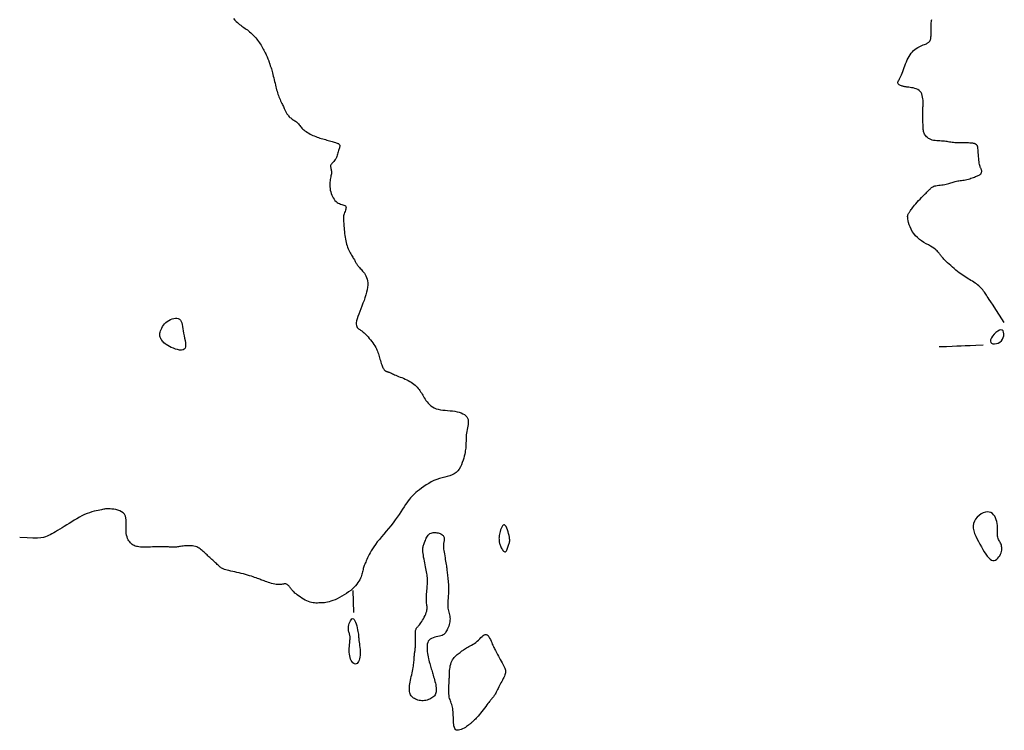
# Model space of a CAD drawing. Header units: millimetres. Extents: x 32690613 to 32693367, y 5343692 to 5344708.
# Tile 710 of 1009: x 32693203 to 32693247, y 5343758 to 5343791. Entities that reach past the tile are written whole.
import ezdxf

# ---------------------------------------------------------------- set-up
doc = ezdxf.new("R2010")
doc.units = ezdxf.units.MM
doc.header["$LTSCALE"] = 20
doc.layers.add('02-DGM_HL_493.00', color=102, linetype='Continuous')
doc.layers.add('02-DGM_HL_493.50', color=112, linetype='Continuous')

msp = doc.modelspace()

# ---------------------------------------------------------------- linework, layer by layer
at = {"layer": '02-DGM_HL_493.00', "elevation": 493, "flags": 128}
msp.add_lwpolyline([(32693210.197, 5343776.384), (32693210.218, 5343776.274), (32693210.241, 5343776.164), (32693210.261, 5343776.055), (32693210.276, 5343775.953), (32693210.283, 5343775.859), (32693210.279, 5343775.777), (32693210.261, 5343775.709), (32693210.225, 5343775.66), (32693210.17, 5343775.631), (32693210.099, 5343775.62), (32693210.015, 5343775.625), (32693209.923, 5343775.642), (32693209.826, 5343775.67), (32693209.729, 5343775.706), (32693209.635, 5343775.746), (32693209.549, 5343775.788), (32693209.473, 5343775.83), (32693209.408, 5343775.871), (32693209.352, 5343775.912), (32693209.305, 5343775.952), (32693209.264, 5343775.991), (32693209.23, 5343776.029), (32693209.202, 5343776.067), (32693209.178, 5343776.104), (32693209.157, 5343776.141), (32693209.14, 5343776.177), (32693209.128, 5343776.214), (32693209.119, 5343776.253), (32693209.115, 5343776.294), (32693209.116, 5343776.338), (32693209.122, 5343776.386), (32693209.134, 5343776.439), (32693209.152, 5343776.497), (32693209.176, 5343776.558), (32693209.206, 5343776.622), (32693209.243, 5343776.686), (32693209.286, 5343776.75), (32693209.335, 5343776.812), (32693209.391, 5343776.87), (32693209.453, 5343776.922), (32693209.522, 5343776.968), (32693209.595, 5343777.006), (32693209.671, 5343777.036), (32693209.747, 5343777.056), (32693209.82, 5343777.065), (32693209.889, 5343777.063), (32693209.952, 5343777.048), (32693210.005, 5343777.019), (32693210.048, 5343776.976), (32693210.082, 5343776.92), (32693210.108, 5343776.853), (32693210.129, 5343776.775), (32693210.147, 5343776.687), (32693210.163, 5343776.592), (32693210.179, 5343776.491)], close=True, dxfattribs=at)
at = {"layer": '02-DGM_HL_493.50', "elevation": 493.5, "flags": 128}
for points in [[(32693212.461, 5343790.65), (32693212.524, 5343790.58), (32693212.582, 5343790.52), (32693212.636, 5343790.468), (32693212.687, 5343790.423), (32693212.736, 5343790.383), (32693212.784, 5343790.347), (32693212.832, 5343790.313), (32693212.881, 5343790.279), (32693212.93, 5343790.245), (32693212.981, 5343790.21), (32693213.033, 5343790.173), (32693213.085, 5343790.135), (32693213.136, 5343790.095), (32693213.188, 5343790.054), (32693213.238, 5343790.012), (32693213.288, 5343789.968), (32693213.336, 5343789.922), (32693213.382, 5343789.874), (32693213.427, 5343789.825), (32693213.47, 5343789.775), (32693213.513, 5343789.722), (32693213.553, 5343789.669), (32693213.593, 5343789.614), (32693213.631, 5343789.558), (32693213.669, 5343789.501), (32693213.705, 5343789.443), (32693213.74, 5343789.385), (32693213.774, 5343789.327), (32693213.806, 5343789.269), (32693213.837, 5343789.213), (32693213.866, 5343789.157), (32693213.893, 5343789.104), (32693213.919, 5343789.052), (32693213.943, 5343789.003), (32693213.965, 5343788.956), (32693213.986, 5343788.912), (32693214.004, 5343788.871), (32693214.021, 5343788.832), (32693214.035, 5343788.797), (32693214.048, 5343788.764), (32693214.058, 5343788.735), (32693214.067, 5343788.708), (32693214.075, 5343788.684), (32693214.082, 5343788.661), (32693214.089, 5343788.638), (32693214.095, 5343788.616), (32693214.102, 5343788.594), (32693214.109, 5343788.57), (32693214.117, 5343788.545), (32693214.126, 5343788.517), (32693214.137, 5343788.487), (32693214.148, 5343788.452), (32693214.161, 5343788.412), (32693214.174, 5343788.367), (32693214.189, 5343788.316), (32693214.206, 5343788.258), (32693214.223, 5343788.193), (32693214.242, 5343788.121), (32693214.262, 5343788.044), (32693214.281, 5343787.964), (32693214.302, 5343787.882), (32693214.322, 5343787.8), (32693214.341, 5343787.718), (32693214.361, 5343787.639), (32693214.379, 5343787.563), (32693214.397, 5343787.491), (32693214.414, 5343787.422), (32693214.432, 5343787.355), (32693214.451, 5343787.29), (32693214.47, 5343787.227), (32693214.492, 5343787.164), (32693214.515, 5343787.103), (32693214.54, 5343787.041), (32693214.567, 5343786.98), (32693214.595, 5343786.921), (32693214.623, 5343786.863), (32693214.651, 5343786.808), (32693214.677, 5343786.755), (32693214.702, 5343786.706), (32693214.724, 5343786.661), (32693214.743, 5343786.62), (32693214.759, 5343786.583), (32693214.774, 5343786.549), (32693214.787, 5343786.517), (32693214.8, 5343786.487), (32693214.813, 5343786.458), (32693214.827, 5343786.428), (32693214.843, 5343786.398), (32693214.861, 5343786.367), (32693214.881, 5343786.335), (32693214.904, 5343786.302), (32693214.929, 5343786.269), (32693214.956, 5343786.236), (32693214.985, 5343786.205), (32693215.017, 5343786.174), (32693215.05, 5343786.145), (32693215.085, 5343786.118), (32693215.122, 5343786.093), (32693215.16, 5343786.069), (32693215.198, 5343786.045), (32693215.235, 5343786.02), (32693215.272, 5343785.995), (32693215.308, 5343785.968), (32693215.342, 5343785.94), (32693215.373, 5343785.908), (32693215.403, 5343785.875), (32693215.432, 5343785.839), (32693215.462, 5343785.802), (32693215.493, 5343785.763), (32693215.526, 5343785.724), (32693215.562, 5343785.684), (32693215.603, 5343785.644), (32693215.649, 5343785.604), (32693215.699, 5343785.565), (32693215.753, 5343785.526), (32693215.811, 5343785.489), (32693215.871, 5343785.453), (32693215.933, 5343785.419), (32693215.996, 5343785.386), (32693216.059, 5343785.356), (32693216.123, 5343785.329), (32693216.186, 5343785.303), (32693216.25, 5343785.28), (32693216.313, 5343785.258), (32693216.377, 5343785.238), (32693216.44, 5343785.219), (32693216.503, 5343785.2), (32693216.567, 5343785.181), (32693216.63, 5343785.163), (32693216.692, 5343785.145), (32693216.754, 5343785.127), (32693216.814, 5343785.109), (32693216.873, 5343785.092), (32693216.928, 5343785.076), (32693216.981, 5343785.061), (32693217.03, 5343785.047), (32693217.076, 5343785.033), (32693217.117, 5343785.021), (32693217.154, 5343785.008), (32693217.187, 5343784.995), (32693217.214, 5343784.982), (32693217.237, 5343784.967), (32693217.255, 5343784.95), (32693217.267, 5343784.931), (32693217.274, 5343784.909), (32693217.277, 5343784.884), (32693217.275, 5343784.856), (32693217.269, 5343784.825), (32693217.261, 5343784.79), (32693217.25, 5343784.752), (32693217.238, 5343784.71), (32693217.224, 5343784.665), (32693217.21, 5343784.616), (32693217.195, 5343784.564), (32693217.179, 5343784.51), (32693217.162, 5343784.456), (32693217.143, 5343784.402), (32693217.122, 5343784.35), (32693217.098, 5343784.301), (32693217.071, 5343784.256), (32693217.042, 5343784.216), (32693217.011, 5343784.179), (32693216.979, 5343784.146), (32693216.948, 5343784.116), (32693216.92, 5343784.086), (32693216.895, 5343784.057), (32693216.876, 5343784.028), (32693216.863, 5343783.998), (32693216.857, 5343783.965), (32693216.858, 5343783.93), (32693216.864, 5343783.894), (32693216.872, 5343783.855), (32693216.882, 5343783.816), (32693216.891, 5343783.776), (32693216.899, 5343783.735), (32693216.903, 5343783.693), (32693216.902, 5343783.652), (32693216.897, 5343783.609), (32693216.889, 5343783.565), (32693216.878, 5343783.519), (32693216.867, 5343783.47), (32693216.855, 5343783.418), (32693216.844, 5343783.362), (32693216.835, 5343783.302), (32693216.828, 5343783.236), (32693216.825, 5343783.167), (32693216.825, 5343783.094), (32693216.828, 5343783.02), (32693216.836, 5343782.944), (32693216.848, 5343782.868), (32693216.864, 5343782.793), (32693216.885, 5343782.72), (32693216.911, 5343782.649), (32693216.942, 5343782.582), (32693216.977, 5343782.519), (32693217.017, 5343782.461), (32693217.06, 5343782.408), (32693217.106, 5343782.361), (32693217.156, 5343782.321), (32693217.208, 5343782.288), (32693217.262, 5343782.262), (32693217.316, 5343782.242), (32693217.37, 5343782.226), (32693217.42, 5343782.212), (32693217.465, 5343782.198), (32693217.504, 5343782.182), (32693217.533, 5343782.161), (32693217.553, 5343782.134), (32693217.561, 5343782.1), (32693217.559, 5343782.058), (32693217.549, 5343782.012), (32693217.534, 5343781.961), (32693217.515, 5343781.909), (32693217.495, 5343781.856), (32693217.475, 5343781.805), (32693217.459, 5343781.755), (32693217.448, 5343781.71), (32693217.441, 5343781.667), (32693217.439, 5343781.625), (32693217.439, 5343781.582), (32693217.442, 5343781.538), (32693217.446, 5343781.491), (32693217.452, 5343781.439), (32693217.457, 5343781.38), (32693217.463, 5343781.314), (32693217.468, 5343781.241), (32693217.473, 5343781.163), (32693217.479, 5343781.082), (32693217.486, 5343780.997), (32693217.494, 5343780.911), (32693217.504, 5343780.825), (32693217.516, 5343780.74), (32693217.529, 5343780.657), (32693217.545, 5343780.577), (32693217.563, 5343780.5), (32693217.584, 5343780.425), (32693217.606, 5343780.353), (32693217.63, 5343780.284), (32693217.655, 5343780.217), (32693217.683, 5343780.154), (32693217.712, 5343780.095), (32693217.743, 5343780.038), (32693217.773, 5343779.984), (32693217.804, 5343779.933), (32693217.834, 5343779.885), (32693217.863, 5343779.839), (32693217.891, 5343779.796), (32693217.916, 5343779.755), (32693217.938, 5343779.716), (32693217.957, 5343779.68), (32693217.976, 5343779.645), (32693217.993, 5343779.611), (32693218.01, 5343779.579), (32693218.028, 5343779.547), (32693218.047, 5343779.516), (32693218.068, 5343779.486), (32693218.091, 5343779.455), (32693218.117, 5343779.424), (32693218.145, 5343779.393), (32693218.175, 5343779.36), (32693218.208, 5343779.325), (32693218.242, 5343779.287), (32693218.278, 5343779.247), (32693218.315, 5343779.203), (32693218.354, 5343779.156), (32693218.393, 5343779.104), (32693218.43, 5343779.047), (32693218.464, 5343778.985), (32693218.494, 5343778.917), (32693218.519, 5343778.842), (32693218.536, 5343778.76), (32693218.544, 5343778.67), (32693218.543, 5343778.573), (32693218.533, 5343778.468), (32693218.514, 5343778.357), (32693218.488, 5343778.241), (32693218.456, 5343778.12), (32693218.418, 5343777.997), (32693218.376, 5343777.871), (32693218.33, 5343777.745), (32693218.282, 5343777.618), (32693218.233, 5343777.493), (32693218.185, 5343777.371), (32693218.14, 5343777.253), (32693218.1, 5343777.143), (32693218.066, 5343777.04), (32693218.041, 5343776.947), (32693218.026, 5343776.865), (32693218.022, 5343776.796), (32693218.028, 5343776.738), (32693218.043, 5343776.691), (32693218.065, 5343776.651), (32693218.092, 5343776.619), (32693218.123, 5343776.592), (32693218.156, 5343776.57), (32693218.188, 5343776.549), (32693218.219, 5343776.53), (32693218.25, 5343776.51), (32693218.281, 5343776.49), (32693218.312, 5343776.466), (32693218.345, 5343776.44), (32693218.381, 5343776.408), (32693218.42, 5343776.371), (32693218.464, 5343776.326), (32693218.512, 5343776.274), (32693218.563, 5343776.216), (32693218.617, 5343776.152), (32693218.671, 5343776.084), (32693218.725, 5343776.015), (32693218.776, 5343775.945), (32693218.824, 5343775.875), (32693218.868, 5343775.809), (32693218.905, 5343775.745), (32693218.936, 5343775.685), (32693218.963, 5343775.627), (32693218.986, 5343775.57), (32693219.007, 5343775.513), (32693219.026, 5343775.457), (32693219.043, 5343775.398), (32693219.061, 5343775.338), (32693219.08, 5343775.275), (32693219.099, 5343775.21), (32693219.118, 5343775.144), (32693219.138, 5343775.08), (32693219.158, 5343775.017), (32693219.178, 5343774.958), (32693219.198, 5343774.904), (32693219.217, 5343774.856), (32693219.236, 5343774.815), (32693219.254, 5343774.781), (32693219.272, 5343774.752), (32693219.289, 5343774.729), (32693219.305, 5343774.711), (32693219.322, 5343774.696), (32693219.338, 5343774.684), (32693219.354, 5343774.675), (32693219.37, 5343774.667), (32693219.386, 5343774.661), (32693219.403, 5343774.655), (32693219.422, 5343774.65), (32693219.442, 5343774.643), (32693219.464, 5343774.636), (32693219.488, 5343774.628), (32693219.516, 5343774.617), (32693219.547, 5343774.604), (32693219.581, 5343774.588), (32693219.62, 5343774.57), (32693219.662, 5343774.551), (32693219.708, 5343774.529), (32693219.76, 5343774.506), (32693219.816, 5343774.482), (32693219.877, 5343774.456), (32693219.943, 5343774.43), (32693220.013, 5343774.402), (32693220.086, 5343774.373), (32693220.16, 5343774.342), (32693220.236, 5343774.31), (32693220.311, 5343774.276), (32693220.384, 5343774.24), (32693220.454, 5343774.203), (32693220.52, 5343774.162), (32693220.582, 5343774.12), (32693220.64, 5343774.076), (32693220.695, 5343774.031), (32693220.745, 5343773.984), (32693220.792, 5343773.935), (32693220.835, 5343773.886), (32693220.875, 5343773.836), (32693220.911, 5343773.785), (32693220.944, 5343773.734), (32693220.976, 5343773.682), (32693221.007, 5343773.628), (32693221.039, 5343773.573), (32693221.071, 5343773.517), (32693221.106, 5343773.459), (32693221.144, 5343773.399), (32693221.186, 5343773.337), (32693221.233, 5343773.274), (32693221.285, 5343773.213), (32693221.343, 5343773.153), (32693221.407, 5343773.097), (32693221.478, 5343773.047), (32693221.556, 5343773.002), (32693221.643, 5343772.965), (32693221.737, 5343772.938), (32693221.839, 5343772.917), (32693221.945, 5343772.902), (32693222.055, 5343772.891), (32693222.167, 5343772.882), (32693222.279, 5343772.873), (32693222.39, 5343772.862), (32693222.497, 5343772.848), (32693222.599, 5343772.828), (32693222.695, 5343772.804), (32693222.784, 5343772.773), (32693222.864, 5343772.737), (32693222.935, 5343772.696), (32693222.994, 5343772.648), (32693223.042, 5343772.596), (32693223.076, 5343772.537), (32693223.097, 5343772.473), (32693223.105, 5343772.404), (32693223.104, 5343772.331), (32693223.096, 5343772.254), (32693223.082, 5343772.176), (32693223.065, 5343772.096), (32693223.048, 5343772.015), (32693223.033, 5343771.935), (32693223.021, 5343771.856), (32693223.013, 5343771.778), (32693223.008, 5343771.702), (32693223.005, 5343771.628), (32693223.003, 5343771.556), (32693223.002, 5343771.486), (32693223.001, 5343771.419), (32693223, 5343771.355), (32693222.998, 5343771.294), (32693222.994, 5343771.234), (32693222.988, 5343771.174), (32693222.98, 5343771.113), (32693222.97, 5343771.048), (32693222.957, 5343770.978), (32693222.941, 5343770.902), (32693222.921, 5343770.819), (32693222.897, 5343770.726), (32693222.869, 5343770.627), (32693222.835, 5343770.524), (32693222.795, 5343770.422), (32693222.747, 5343770.322), (32693222.691, 5343770.228), (32693222.625, 5343770.143), (32693222.55, 5343770.07), (32693222.464, 5343770.011), (32693222.368, 5343769.965), (32693222.264, 5343769.927), (32693222.154, 5343769.895), (32693222.038, 5343769.865), (32693221.918, 5343769.834), (32693221.796, 5343769.8), (32693221.673, 5343769.758), (32693221.55, 5343769.706), (32693221.428, 5343769.647), (32693221.31, 5343769.58), (32693221.196, 5343769.51), (32693221.087, 5343769.437), (32693220.984, 5343769.363), (32693220.89, 5343769.292), (32693220.804, 5343769.224), (32693220.728, 5343769.16), (32693220.66, 5343769.101), (32693220.599, 5343769.043), (32693220.542, 5343768.984), (32693220.488, 5343768.923), (32693220.435, 5343768.857), (32693220.381, 5343768.785), (32693220.324, 5343768.704), (32693220.262, 5343768.614), (32693220.196, 5343768.513), (32693220.124, 5343768.405), (32693220.048, 5343768.291), (32693219.967, 5343768.17), (32693219.88, 5343768.046), (32693219.789, 5343767.919), (32693219.692, 5343767.79), (32693219.591, 5343767.661), (32693219.486, 5343767.533), (32693219.38, 5343767.406), (32693219.274, 5343767.28), (32693219.171, 5343767.158), (32693219.073, 5343767.039), (32693218.98, 5343766.924), (32693218.896, 5343766.814), (32693218.822, 5343766.709), (32693218.757, 5343766.61), (32693218.7, 5343766.517), (32693218.651, 5343766.429), (32693218.608, 5343766.347), (32693218.57, 5343766.269), (32693218.536, 5343766.198), (32693218.506, 5343766.131), (32693218.479, 5343766.07), (32693218.453, 5343766.014), (32693218.43, 5343765.961), (32693218.409, 5343765.91), (32693218.39, 5343765.862), (32693218.373, 5343765.815), (32693218.357, 5343765.768), (32693218.344, 5343765.72), (32693218.331, 5343765.671), (32693218.319, 5343765.621), (32693218.307, 5343765.569), (32693218.294, 5343765.515), (32693218.279, 5343765.459), (32693218.262, 5343765.401), (32693218.24, 5343765.341), (32693218.214, 5343765.278), (32693218.182, 5343765.213), (32693218.145, 5343765.146), (32693218.101, 5343765.078), (32693218.05, 5343765.008), (32693217.992, 5343764.938), (32693217.927, 5343764.866), (32693217.853, 5343764.795), (32693217.771, 5343764.725), (32693217.68, 5343764.655), (32693217.582, 5343764.587), (32693217.48, 5343764.521), (32693217.375, 5343764.459), (32693217.269, 5343764.401), (32693217.164, 5343764.349), (32693217.063, 5343764.303), (32693216.967, 5343764.264), (32693216.878, 5343764.233), (32693216.796, 5343764.209), (32693216.719, 5343764.192), (32693216.647, 5343764.179), (32693216.579, 5343764.17), (32693216.513, 5343764.165), (32693216.45, 5343764.161), (32693216.387, 5343764.158), (32693216.325, 5343764.156), (32693216.262, 5343764.155), (32693216.198, 5343764.155), (32693216.133, 5343764.159), (32693216.067, 5343764.166), (32693215.999, 5343764.178), (32693215.929, 5343764.196), (32693215.857, 5343764.221), (32693215.781, 5343764.253), (32693215.704, 5343764.291), (32693215.628, 5343764.334), (32693215.552, 5343764.38), (32693215.479, 5343764.428), (32693215.411, 5343764.476), (32693215.348, 5343764.522), (32693215.293, 5343764.566), (32693215.245, 5343764.606), (32693215.205, 5343764.642), (32693215.17, 5343764.675), (32693215.141, 5343764.706), (32693215.116, 5343764.736), (32693215.093, 5343764.765), (32693215.071, 5343764.793), (32693215.049, 5343764.823), (32693215.026, 5343764.854), (32693215.003, 5343764.886), (32693214.978, 5343764.916), (32693214.951, 5343764.945), (32693214.923, 5343764.971), (32693214.894, 5343764.993), (32693214.863, 5343765.01), (32693214.83, 5343765.02), (32693214.795, 5343765.024), (32693214.759, 5343765.022), (32693214.719, 5343765.016), (32693214.676, 5343765.008), (32693214.63, 5343765), (32693214.579, 5343764.993), (32693214.524, 5343764.989), (32693214.464, 5343764.989), (32693214.399, 5343764.996), (32693214.33, 5343765.009), (32693214.258, 5343765.026), (32693214.185, 5343765.046), (32693214.112, 5343765.068), (32693214.042, 5343765.091), (32693213.974, 5343765.115), (32693213.911, 5343765.137), (32693213.853, 5343765.157), (32693213.8, 5343765.176), (32693213.749, 5343765.194), (32693213.7, 5343765.212), (32693213.651, 5343765.229), (32693213.599, 5343765.248), (32693213.544, 5343765.267), (32693213.484, 5343765.289), (32693213.417, 5343765.312), (32693213.344, 5343765.338), (32693213.266, 5343765.365), (32693213.182, 5343765.392), (32693213.095, 5343765.42), (32693213.003, 5343765.448), (32693212.909, 5343765.475), (32693212.812, 5343765.5), (32693212.714, 5343765.524), (32693212.615, 5343765.545), (32693212.518, 5343765.566), (32693212.423, 5343765.586), (32693212.333, 5343765.604), (32693212.248, 5343765.623), (32693212.171, 5343765.641), (32693212.103, 5343765.659), (32693212.045, 5343765.678), (32693211.995, 5343765.697), (32693211.953, 5343765.717), (32693211.916, 5343765.738), (32693211.883, 5343765.761), (32693211.852, 5343765.786), (32693211.822, 5343765.812), (32693211.79, 5343765.841), (32693211.756, 5343765.872), (32693211.72, 5343765.906), (32693211.682, 5343765.941), (32693211.642, 5343765.978), (32693211.601, 5343766.016), (32693211.559, 5343766.055), (32693211.516, 5343766.095), (32693211.473, 5343766.135), (32693211.43, 5343766.175), (32693211.386, 5343766.215), (32693211.343, 5343766.255), (32693211.3, 5343766.295), (32693211.257, 5343766.335), (32693211.213, 5343766.375), (32693211.17, 5343766.415), (32693211.127, 5343766.455), (32693211.083, 5343766.495), (32693211.039, 5343766.534), (32693210.994, 5343766.572), (32693210.947, 5343766.608), (32693210.897, 5343766.641), (32693210.845, 5343766.67), (32693210.788, 5343766.696), (32693210.727, 5343766.717), (32693210.662, 5343766.733), (32693210.593, 5343766.744), (32693210.521, 5343766.75), (32693210.448, 5343766.753), (32693210.375, 5343766.753), (32693210.304, 5343766.749), (32693210.235, 5343766.744), (32693210.171, 5343766.737), (32693210.111, 5343766.729), (32693210.056, 5343766.72), (32693210.005, 5343766.711), (32693209.957, 5343766.703), (32693209.911, 5343766.695), (32693209.868, 5343766.688), (32693209.825, 5343766.683), (32693209.784, 5343766.68), (32693209.742, 5343766.68), (32693209.699, 5343766.681), (32693209.655, 5343766.685), (32693209.61, 5343766.689), (32693209.561, 5343766.694), (32693209.509, 5343766.699), (32693209.454, 5343766.703), (32693209.393, 5343766.707), (32693209.328, 5343766.709), (32693209.259, 5343766.709), (32693209.185, 5343766.709), (32693209.108, 5343766.708), (32693209.029, 5343766.706), (32693208.948, 5343766.703), (32693208.865, 5343766.7), (32693208.782, 5343766.697), (32693208.699, 5343766.694), (32693208.617, 5343766.691), (32693208.535, 5343766.689), (32693208.456, 5343766.687), (32693208.379, 5343766.688), (32693208.306, 5343766.69), (32693208.236, 5343766.694), (32693208.171, 5343766.701), (32693208.11, 5343766.71), (32693208.054, 5343766.723), (32693208.003, 5343766.739), (32693207.955, 5343766.758), (32693207.91, 5343766.782), (32693207.867, 5343766.81), (32693207.827, 5343766.843), (32693207.788, 5343766.88), (32693207.751, 5343766.923), (32693207.715, 5343766.972), (32693207.683, 5343767.026), (32693207.653, 5343767.087), (32693207.628, 5343767.154), (32693207.608, 5343767.229), (32693207.594, 5343767.311), (32693207.587, 5343767.401), (32693207.587, 5343767.498), (32693207.59, 5343767.601), (32693207.595, 5343767.706), (32693207.597, 5343767.811), (32693207.594, 5343767.913), (32693207.581, 5343768.01), (32693207.556, 5343768.099), (32693207.515, 5343768.176), (32693207.457, 5343768.241), (32693207.383, 5343768.292), (32693207.299, 5343768.333), (32693207.208, 5343768.365), (32693207.115, 5343768.388), (32693207.023, 5343768.404), (32693206.936, 5343768.415), (32693206.859, 5343768.422), (32693206.795, 5343768.425), (32693206.741, 5343768.426), (32693206.695, 5343768.425), (32693206.653, 5343768.421), (32693206.613, 5343768.415), (32693206.57, 5343768.407), (32693206.521, 5343768.397), (32693206.465, 5343768.385), (32693206.397, 5343768.371), (32693206.319, 5343768.355), (32693206.232, 5343768.335), (32693206.136, 5343768.312), (32693206.035, 5343768.283), (32693205.927, 5343768.249), (32693205.816, 5343768.208), (32693205.702, 5343768.161), (32693205.586, 5343768.106), (32693205.469, 5343768.044), (32693205.352, 5343767.978), (32693205.235, 5343767.908), (32693205.119, 5343767.836), (32693205.005, 5343767.764), (32693204.893, 5343767.693), (32693204.785, 5343767.625), (32693204.68, 5343767.56), (32693204.579, 5343767.499), (32693204.482, 5343767.442), (32693204.39, 5343767.389), (32693204.302, 5343767.34), (32693204.22, 5343767.295), (32693204.143, 5343767.253), (32693204.071, 5343767.215), (32693204.003, 5343767.18), (32693203.93, 5343767.15), (32693203.84, 5343767.126), (32693203.723, 5343767.108), (32693203.568, 5343767.098), (32693203.363, 5343767.098), (32693203.098, 5343767.108), (32693202.761, 5343767.129)], [(32693247.414, 5343776.879), (32693247.2, 5343777.207), (32693247.031, 5343777.465), (32693246.902, 5343777.662), (32693246.805, 5343777.81), (32693246.734, 5343777.919), (32693246.683, 5343777.997), (32693246.644, 5343778.056), (32693246.611, 5343778.106), (32693246.58, 5343778.154), (32693246.547, 5343778.203), (32693246.513, 5343778.252), (32693246.477, 5343778.301), (32693246.439, 5343778.35), (32693246.399, 5343778.398), (32693246.356, 5343778.445), (32693246.309, 5343778.49), (32693246.258, 5343778.535), (32693246.204, 5343778.578), (32693246.148, 5343778.62), (32693246.088, 5343778.661), (32693246.027, 5343778.701), (32693245.965, 5343778.741), (32693245.901, 5343778.78), (32693245.837, 5343778.819), (32693245.773, 5343778.859), (32693245.709, 5343778.899), (32693245.643, 5343778.94), (32693245.577, 5343778.983), (32693245.51, 5343779.029), (32693245.44, 5343779.077), (32693245.369, 5343779.13), (32693245.295, 5343779.187), (32693245.218, 5343779.249), (32693245.14, 5343779.315), (32693245.063, 5343779.382), (32693244.986, 5343779.45), (32693244.913, 5343779.518), (32693244.844, 5343779.582), (32693244.78, 5343779.643), (32693244.724, 5343779.699), (32693244.676, 5343779.748), (32693244.636, 5343779.791), (32693244.601, 5343779.829), (32693244.572, 5343779.863), (32693244.546, 5343779.895), (32693244.523, 5343779.925), (32693244.501, 5343779.954), (32693244.48, 5343779.984), (32693244.457, 5343780.015), (32693244.431, 5343780.048), (32693244.402, 5343780.083), (32693244.367, 5343780.119), (32693244.326, 5343780.158), (32693244.276, 5343780.199), (32693244.216, 5343780.242), (32693244.145, 5343780.288), (32693244.063, 5343780.336), (32693243.97, 5343780.388), (32693243.871, 5343780.444), (32693243.769, 5343780.504), (32693243.666, 5343780.57), (32693243.565, 5343780.643), (32693243.47, 5343780.722), (32693243.383, 5343780.808), (32693243.307, 5343780.903), (32693243.241, 5343781.002), (32693243.186, 5343781.105), (32693243.14, 5343781.208), (32693243.104, 5343781.308), (32693243.075, 5343781.403), (32693243.054, 5343781.49), (32693243.04, 5343781.566), (32693243.033, 5343781.63), (32693243.031, 5343781.682), (32693243.034, 5343781.724), (32693243.041, 5343781.758), (32693243.051, 5343781.787), (32693243.063, 5343781.811), (32693243.077, 5343781.832), (32693243.092, 5343781.853), (32693243.107, 5343781.876), (32693243.123, 5343781.9), (32693243.14, 5343781.927), (32693243.161, 5343781.958), (32693243.186, 5343781.993), (32693243.217, 5343782.033), (32693243.253, 5343782.079), (32693243.296, 5343782.132), (32693243.347, 5343782.192), (32693243.405, 5343782.258), (32693243.466, 5343782.327), (32693243.53, 5343782.397), (32693243.595, 5343782.467), (32693243.658, 5343782.535), (32693243.718, 5343782.598), (32693243.773, 5343782.654), (32693243.821, 5343782.703), (32693243.863, 5343782.744), (32693243.899, 5343782.779), (32693243.931, 5343782.809), (32693243.959, 5343782.836), (32693243.983, 5343782.859), (32693244.005, 5343782.881), (32693244.026, 5343782.902), (32693244.045, 5343782.924), (32693244.066, 5343782.947), (32693244.087, 5343782.969), (32693244.112, 5343782.99), (32693244.14, 5343783.011), (32693244.173, 5343783.03), (32693244.212, 5343783.047), (32693244.258, 5343783.062), (32693244.312, 5343783.075), (32693244.372, 5343783.086), (32693244.438, 5343783.095), (32693244.506, 5343783.103), (32693244.576, 5343783.112), (32693244.646, 5343783.121), (32693244.714, 5343783.131), (32693244.779, 5343783.142), (32693244.838, 5343783.156), (32693244.894, 5343783.172), (32693244.945, 5343783.189), (32693244.995, 5343783.206), (32693245.043, 5343783.224), (32693245.092, 5343783.241), (32693245.14, 5343783.256), (32693245.191, 5343783.27), (32693245.244, 5343783.281), (32693245.299, 5343783.29), (32693245.356, 5343783.299), (32693245.415, 5343783.306), (32693245.475, 5343783.314), (32693245.537, 5343783.322), (32693245.598, 5343783.332), (32693245.66, 5343783.344), (32693245.722, 5343783.358), (32693245.784, 5343783.374), (32693245.844, 5343783.392), (32693245.903, 5343783.41), (32693245.96, 5343783.43), (32693246.014, 5343783.449), (32693246.065, 5343783.468), (32693246.114, 5343783.486), (32693246.158, 5343783.503), (32693246.198, 5343783.519), (32693246.235, 5343783.534), (32693246.267, 5343783.55), (32693246.296, 5343783.566), (32693246.321, 5343783.582), (32693246.342, 5343783.601), (32693246.358, 5343783.621), (32693246.371, 5343783.644), (32693246.38, 5343783.668), (32693246.386, 5343783.694), (32693246.388, 5343783.72), (32693246.388, 5343783.747), (32693246.385, 5343783.774), (32693246.379, 5343783.799), (32693246.371, 5343783.823), (32693246.362, 5343783.846), (32693246.351, 5343783.868), (32693246.339, 5343783.891), (32693246.326, 5343783.918), (32693246.313, 5343783.949), (32693246.301, 5343783.987), (32693246.289, 5343784.034), (32693246.278, 5343784.091), (32693246.268, 5343784.158), (32693246.26, 5343784.234), (32693246.253, 5343784.316), (32693246.246, 5343784.401), (32693246.24, 5343784.485), (32693246.235, 5343784.566), (32693246.23, 5343784.641), (32693246.225, 5343784.706), (32693246.219, 5343784.759), (32693246.213, 5343784.802), (32693246.207, 5343784.835), (32693246.201, 5343784.86), (32693246.194, 5343784.878), (32693246.187, 5343784.892), (32693246.18, 5343784.903), (32693246.172, 5343784.912), (32693246.163, 5343784.921), (32693246.154, 5343784.929), (32693246.144, 5343784.937), (32693246.134, 5343784.945), (32693246.122, 5343784.953), (32693246.108, 5343784.96), (32693246.093, 5343784.968), (32693246.077, 5343784.975), (32693246.058, 5343784.982), (32693246.036, 5343784.988), (32693246.011, 5343784.994), (32693245.981, 5343785), (32693245.945, 5343785.004), (32693245.903, 5343785.008), (32693245.853, 5343785.011), (32693245.795, 5343785.013), (32693245.728, 5343785.013), (32693245.654, 5343785.013), (32693245.575, 5343785.013), (32693245.492, 5343785.012), (32693245.409, 5343785.012), (32693245.326, 5343785.013), (32693245.247, 5343785.016), (32693245.172, 5343785.02), (32693245.105, 5343785.027), (32693245.043, 5343785.035), (32693244.985, 5343785.045), (32693244.929, 5343785.055), (32693244.875, 5343785.066), (32693244.82, 5343785.075), (32693244.763, 5343785.084), (32693244.703, 5343785.091), (32693244.637, 5343785.096), (32693244.568, 5343785.099), (32693244.497, 5343785.103), (32693244.424, 5343785.106), (32693244.351, 5343785.112), (32693244.279, 5343785.12), (32693244.21, 5343785.131), (32693244.144, 5343785.147), (32693244.084, 5343785.168), (32693244.028, 5343785.194), (32693243.977, 5343785.223), (32693243.932, 5343785.257), (32693243.891, 5343785.293), (32693243.856, 5343785.331), (32693243.826, 5343785.371), (32693243.801, 5343785.411), (32693243.781, 5343785.452), (32693243.765, 5343785.494), (32693243.754, 5343785.538), (32693243.745, 5343785.583), (32693243.739, 5343785.631), (32693243.735, 5343785.683), (32693243.732, 5343785.738), (32693243.73, 5343785.798), (32693243.727, 5343785.863), (32693243.725, 5343785.931), (32693243.722, 5343786.003), (32693243.72, 5343786.075), (32693243.718, 5343786.148), (32693243.717, 5343786.22), (32693243.716, 5343786.288), (32693243.716, 5343786.353), (32693243.717, 5343786.414), (32693243.719, 5343786.47), (32693243.721, 5343786.524), (32693243.723, 5343786.577), (32693243.726, 5343786.63), (32693243.728, 5343786.686), (32693243.729, 5343786.744), (32693243.73, 5343786.807), (32693243.73, 5343786.875), (32693243.727, 5343786.947), (32693243.721, 5343787.021), (32693243.711, 5343787.095), (32693243.694, 5343787.168), (32693243.671, 5343787.236), (32693243.639, 5343787.299), (32693243.598, 5343787.353), (32693243.546, 5343787.399), (32693243.486, 5343787.436), (32693243.42, 5343787.465), (32693243.351, 5343787.488), (32693243.281, 5343787.506), (32693243.212, 5343787.519), (32693243.148, 5343787.529), (32693243.09, 5343787.536), (32693243.04, 5343787.542), (32693242.998, 5343787.548), (32693242.962, 5343787.553), (32693242.93, 5343787.558), (32693242.901, 5343787.564), (32693242.873, 5343787.57), (32693242.844, 5343787.577), (32693242.814, 5343787.585), (32693242.781, 5343787.595), (32693242.746, 5343787.607), (32693242.711, 5343787.62), (32693242.677, 5343787.636), (32693242.647, 5343787.653), (32693242.621, 5343787.673), (32693242.601, 5343787.694), (32693242.589, 5343787.717), (32693242.585, 5343787.743), (32693242.59, 5343787.771), (32693242.602, 5343787.802), (32693242.62, 5343787.838), (32693242.643, 5343787.879), (32693242.668, 5343787.925), (32693242.696, 5343787.978), (32693242.725, 5343788.038), (32693242.754, 5343788.106), (32693242.782, 5343788.179), (32693242.811, 5343788.259), (32693242.841, 5343788.342), (32693242.872, 5343788.428), (32693242.904, 5343788.515), (32693242.939, 5343788.603), (32693242.975, 5343788.69), (32693243.013, 5343788.775), (32693243.054, 5343788.857), (32693243.098, 5343788.935), (32693243.145, 5343789.009), (32693243.194, 5343789.079), (32693243.247, 5343789.144), (32693243.302, 5343789.203), (32693243.361, 5343789.256), (32693243.423, 5343789.302), (32693243.487, 5343789.341), (32693243.552, 5343789.376), (32693243.616, 5343789.406), (32693243.679, 5343789.432), (32693243.737, 5343789.455), (32693243.792, 5343789.476), (32693243.84, 5343789.495), (32693243.881, 5343789.514), (32693243.915, 5343789.532), (32693243.944, 5343789.549), (32693243.968, 5343789.566), (32693243.987, 5343789.583), (32693244.004, 5343789.6), (32693244.018, 5343789.616), (32693244.03, 5343789.632), (32693244.042, 5343789.648), (32693244.052, 5343789.666), (32693244.062, 5343789.686), (32693244.071, 5343789.71), (32693244.078, 5343789.74), (32693244.084, 5343789.775), (32693244.089, 5343789.819), (32693244.092, 5343789.872), (32693244.094, 5343789.935), (32693244.094, 5343790.006), (32693244.094, 5343790.082), (32693244.094, 5343790.161), (32693244.095, 5343790.241), (32693244.096, 5343790.32), (32693244.099, 5343790.393), (32693244.104, 5343790.46), (32693244.111, 5343790.519), (32693244.119, 5343790.569), (32693244.128, 5343790.612)], [(32693246.454, 5343775.841), (32693246.122, 5343775.828), (32693245.861, 5343775.818), (32693245.646, 5343775.81), (32693245.455, 5343775.802), (32693245.263, 5343775.795), (32693245.049, 5343775.786), (32693244.787, 5343775.776), (32693244.455, 5343775.763)], [(32693217.866, 5343764.717), (32693217.906, 5343763.717)]]:
    msp.add_lwpolyline(points, dxfattribs=at)
for points in [[(32693246.781, 5343776.021), (32693246.797, 5343775.967), (32693246.839, 5343775.929), (32693246.899, 5343775.908), (32693246.973, 5343775.903), (32693247.053, 5343775.914), (32693247.135, 5343775.941), (32693247.213, 5343775.983), (32693247.28, 5343776.04), (32693247.332, 5343776.112), (32693247.368, 5343776.192), (32693247.388, 5343776.276), (32693247.393, 5343776.357), (32693247.382, 5343776.43), (32693247.356, 5343776.489), (32693247.316, 5343776.527), (32693247.261, 5343776.54), (32693247.192, 5343776.522), (32693247.114, 5343776.479), (32693247.034, 5343776.417), (32693246.956, 5343776.34), (32693246.886, 5343776.256), (32693246.829, 5343776.171), (32693246.792, 5343776.091)], [(32693247.241, 5343766.365), (32693247.266, 5343766.428), (32693247.284, 5343766.491), (32693247.295, 5343766.552), (32693247.299, 5343766.612), (32693247.298, 5343766.669), (32693247.292, 5343766.724), (32693247.28, 5343766.776), (32693247.265, 5343766.824), (32693247.246, 5343766.869), (32693247.224, 5343766.911), (32693247.201, 5343766.951), (32693247.178, 5343766.993), (32693247.156, 5343767.036), (32693247.136, 5343767.083), (32693247.12, 5343767.135), (32693247.109, 5343767.193), (32693247.103, 5343767.259), (32693247.101, 5343767.332), (32693247.101, 5343767.411), (32693247.102, 5343767.494), (32693247.102, 5343767.58), (32693247.098, 5343767.668), (32693247.09, 5343767.757), (32693247.075, 5343767.845), (32693247.052, 5343767.932), (32693247.02, 5343768.015), (32693246.979, 5343768.091), (32693246.93, 5343768.158), (32693246.873, 5343768.213), (32693246.807, 5343768.255), (32693246.732, 5343768.281), (32693246.649, 5343768.287), (32693246.558, 5343768.274), (32693246.462, 5343768.241), (32693246.366, 5343768.191), (32693246.274, 5343768.127), (32693246.189, 5343768.05), (32693246.115, 5343767.962), (32693246.057, 5343767.865), (32693246.019, 5343767.762), (32693246.003, 5343767.655), (32693246.008, 5343767.544), (32693246.031, 5343767.43), (32693246.068, 5343767.313), (32693246.117, 5343767.193), (32693246.175, 5343767.073), (32693246.239, 5343766.951), (32693246.306, 5343766.828), (32693246.373, 5343766.706), (32693246.44, 5343766.587), (32693246.507, 5343766.474), (32693246.574, 5343766.37), (32693246.64, 5343766.277), (32693246.706, 5343766.199), (32693246.77, 5343766.139), (32693246.835, 5343766.099), (32693246.898, 5343766.081), (32693246.959, 5343766.084), (32693247.018, 5343766.104), (32693247.073, 5343766.139), (32693247.124, 5343766.186), (32693247.169, 5343766.241), (32693247.209, 5343766.301)], [(32693224.531, 5343767.336), (32693224.518, 5343767.276), (32693224.508, 5343767.222), (32693224.502, 5343767.174), (32693224.498, 5343767.13), (32693224.497, 5343767.09), (32693224.498, 5343767.052), (32693224.5, 5343767.017), (32693224.503, 5343766.983), (32693224.507, 5343766.95), (32693224.512, 5343766.917), (32693224.518, 5343766.884), (32693224.526, 5343766.85), (32693224.535, 5343766.816), (32693224.547, 5343766.78), (32693224.562, 5343766.742), (32693224.58, 5343766.702), (32693224.601, 5343766.661), (32693224.625, 5343766.618), (32693224.651, 5343766.578), (32693224.678, 5343766.541), (32693224.706, 5343766.511), (32693224.734, 5343766.488), (32693224.761, 5343766.476), (32693224.787, 5343766.476), (32693224.811, 5343766.49), (32693224.833, 5343766.516), (32693224.853, 5343766.551), (32693224.872, 5343766.593), (32693224.89, 5343766.64), (32693224.906, 5343766.688), (32693224.921, 5343766.736), (32693224.936, 5343766.78), (32693224.949, 5343766.82), (32693224.961, 5343766.857), (32693224.971, 5343766.892), (32693224.979, 5343766.929), (32693224.983, 5343766.97), (32693224.984, 5343767.016), (32693224.979, 5343767.071), (32693224.97, 5343767.137), (32693224.954, 5343767.214), (32693224.934, 5343767.299), (32693224.909, 5343767.388), (32693224.881, 5343767.474), (32693224.85, 5343767.554), (32693224.817, 5343767.622), (32693224.783, 5343767.673), (32693224.749, 5343767.702), (32693224.715, 5343767.706), (32693224.683, 5343767.687), (32693224.651, 5343767.65), (32693224.621, 5343767.599), (32693224.594, 5343767.537), (32693224.57, 5343767.47), (32693224.549, 5343767.402)], [(32693221.732, 5343767.334), (32693221.779, 5343767.321), (32693221.824, 5343767.304), (32693221.864, 5343767.285), (32693221.901, 5343767.263), (32693221.933, 5343767.238), (32693221.96, 5343767.212), (32693221.982, 5343767.184), (32693221.998, 5343767.153), (32693222.009, 5343767.122), (32693222.015, 5343767.09), (32693222.017, 5343767.057), (32693222.016, 5343767.024), (32693222.012, 5343766.991), (32693222.006, 5343766.959), (32693222, 5343766.929), (32693221.993, 5343766.899), (32693221.987, 5343766.871), (32693221.982, 5343766.844), (32693221.979, 5343766.815), (32693221.976, 5343766.784), (32693221.976, 5343766.748), (32693221.978, 5343766.707), (32693221.982, 5343766.658), (32693221.988, 5343766.601), (32693221.997, 5343766.534), (32693222.008, 5343766.459), (32693222.021, 5343766.378), (32693222.035, 5343766.294), (32693222.05, 5343766.209), (32693222.064, 5343766.125), (32693222.078, 5343766.045), (32693222.09, 5343765.97), (32693222.101, 5343765.903), (32693222.11, 5343765.842), (32693222.118, 5343765.786), (32693222.125, 5343765.733), (32693222.132, 5343765.68), (32693222.138, 5343765.628), (32693222.144, 5343765.572), (32693222.151, 5343765.513), (32693222.158, 5343765.448), (32693222.166, 5343765.378), (32693222.173, 5343765.305), (32693222.181, 5343765.231), (32693222.188, 5343765.156), (32693222.195, 5343765.083), (32693222.201, 5343765.012), (32693222.206, 5343764.946), (32693222.209, 5343764.884), (32693222.211, 5343764.827), (32693222.212, 5343764.773), (32693222.212, 5343764.72), (32693222.21, 5343764.667), (32693222.207, 5343764.613), (32693222.204, 5343764.557), (32693222.199, 5343764.497), (32693222.193, 5343764.431), (32693222.187, 5343764.362), (32693222.181, 5343764.29), (32693222.176, 5343764.216), (32693222.173, 5343764.141), (32693222.172, 5343764.067), (32693222.175, 5343763.994), (32693222.182, 5343763.924), (32693222.192, 5343763.858), (32693222.206, 5343763.794), (32693222.222, 5343763.734), (32693222.238, 5343763.674), (32693222.252, 5343763.615), (32693222.265, 5343763.557), (32693222.274, 5343763.497), (32693222.277, 5343763.435), (32693222.275, 5343763.372), (32693222.266, 5343763.307), (32693222.253, 5343763.241), (32693222.236, 5343763.175), (32693222.216, 5343763.111), (32693222.193, 5343763.049), (32693222.169, 5343762.99), (32693222.144, 5343762.936), (32693222.119, 5343762.886), (32693222.094, 5343762.841), (32693222.066, 5343762.801), (32693222.035, 5343762.765), (32693222, 5343762.733), (32693221.96, 5343762.706), (32693221.913, 5343762.682), (32693221.858, 5343762.662), (32693221.795, 5343762.646), (32693221.727, 5343762.631), (32693221.654, 5343762.616), (32693221.581, 5343762.6), (32693221.51, 5343762.579), (32693221.442, 5343762.552), (32693221.382, 5343762.518), (32693221.332, 5343762.475), (32693221.292, 5343762.421), (32693221.264, 5343762.358), (32693221.246, 5343762.286), (32693221.236, 5343762.209), (32693221.233, 5343762.127), (32693221.236, 5343762.042), (32693221.244, 5343761.957), (32693221.255, 5343761.872), (32693221.269, 5343761.789), (32693221.284, 5343761.709), (32693221.301, 5343761.631), (32693221.32, 5343761.556), (32693221.338, 5343761.484), (32693221.357, 5343761.415), (32693221.376, 5343761.348), (32693221.395, 5343761.285), (32693221.412, 5343761.225), (32693221.429, 5343761.166), (32693221.446, 5343761.109), (32693221.463, 5343761.053), (32693221.479, 5343760.996), (32693221.496, 5343760.937), (32693221.514, 5343760.876), (32693221.533, 5343760.812), (32693221.553, 5343760.744), (32693221.573, 5343760.674), (32693221.592, 5343760.601), (32693221.611, 5343760.528), (32693221.627, 5343760.455), (32693221.64, 5343760.383), (32693221.65, 5343760.315), (32693221.655, 5343760.25), (32693221.655, 5343760.19), (32693221.649, 5343760.135), (32693221.638, 5343760.084), (32693221.621, 5343760.037), (32693221.6, 5343759.993), (32693221.573, 5343759.953), (32693221.54, 5343759.917), (32693221.502, 5343759.883), (32693221.459, 5343759.851), (32693221.412, 5343759.822), (32693221.36, 5343759.796), (32693221.305, 5343759.774), (32693221.247, 5343759.756), (32693221.187, 5343759.741), (32693221.126, 5343759.731), (32693221.064, 5343759.726), (32693221.001, 5343759.727), (32693220.939, 5343759.732), (32693220.878, 5343759.741), (32693220.819, 5343759.755), (32693220.763, 5343759.773), (32693220.709, 5343759.795), (32693220.66, 5343759.82), (32693220.614, 5343759.848), (32693220.574, 5343759.879), (32693220.539, 5343759.913), (32693220.509, 5343759.951), (32693220.483, 5343759.992), (32693220.463, 5343760.038), (32693220.448, 5343760.088), (32693220.439, 5343760.142), (32693220.434, 5343760.202), (32693220.434, 5343760.267), (32693220.438, 5343760.337), (32693220.446, 5343760.411), (32693220.457, 5343760.488), (32693220.471, 5343760.568), (32693220.486, 5343760.65), (32693220.503, 5343760.733), (32693220.521, 5343760.817), (32693220.538, 5343760.901), (32693220.555, 5343760.984), (32693220.572, 5343761.066), (32693220.588, 5343761.146), (32693220.602, 5343761.224), (32693220.615, 5343761.298), (32693220.627, 5343761.368), (32693220.636, 5343761.433), (32693220.643, 5343761.494), (32693220.647, 5343761.549), (32693220.651, 5343761.6), (32693220.653, 5343761.648), (32693220.655, 5343761.692), (32693220.657, 5343761.733), (32693220.659, 5343761.772), (32693220.663, 5343761.81), (32693220.667, 5343761.846), (32693220.672, 5343761.882), (32693220.678, 5343761.919), (32693220.685, 5343761.958), (32693220.691, 5343762.001), (32693220.696, 5343762.047), (32693220.701, 5343762.1), (32693220.705, 5343762.159), (32693220.707, 5343762.225), (32693220.707, 5343762.297), (32693220.707, 5343762.372), (32693220.706, 5343762.45), (32693220.705, 5343762.526), (32693220.705, 5343762.601), (32693220.704, 5343762.671), (32693220.704, 5343762.734), (32693220.706, 5343762.789), (32693220.708, 5343762.837), (32693220.713, 5343762.878), (32693220.718, 5343762.914), (32693220.726, 5343762.944), (32693220.735, 5343762.971), (32693220.746, 5343762.995), (32693220.76, 5343763.017), (32693220.776, 5343763.038), (32693220.794, 5343763.06), (32693220.815, 5343763.082), (32693220.839, 5343763.108), (32693220.865, 5343763.137), (32693220.894, 5343763.171), (32693220.925, 5343763.211), (32693220.959, 5343763.258), (32693220.996, 5343763.314), (32693221.034, 5343763.376), (32693221.072, 5343763.442), (32693221.109, 5343763.512), (32693221.144, 5343763.583), (32693221.175, 5343763.653), (32693221.201, 5343763.72), (32693221.22, 5343763.783), (32693221.232, 5343763.841), (32693221.237, 5343763.893), (32693221.237, 5343763.943), (32693221.234, 5343763.991), (32693221.228, 5343764.04), (32693221.221, 5343764.09), (32693221.214, 5343764.144), (32693221.209, 5343764.204), (32693221.206, 5343764.269), (32693221.206, 5343764.34), (32693221.208, 5343764.415), (32693221.212, 5343764.493), (32693221.217, 5343764.571), (32693221.222, 5343764.65), (32693221.229, 5343764.727), (32693221.235, 5343764.8), (32693221.241, 5343764.87), (32693221.246, 5343764.936), (32693221.25, 5343764.999), (32693221.254, 5343765.06), (32693221.255, 5343765.12), (32693221.256, 5343765.18), (32693221.254, 5343765.24), (32693221.25, 5343765.301), (32693221.244, 5343765.365), (32693221.235, 5343765.431), (32693221.225, 5343765.499), (32693221.213, 5343765.57), (32693221.199, 5343765.644), (32693221.184, 5343765.72), (32693221.168, 5343765.8), (32693221.15, 5343765.884), (32693221.133, 5343765.97), (32693221.115, 5343766.059), (32693221.097, 5343766.148), (32693221.081, 5343766.235), (32693221.067, 5343766.32), (32693221.055, 5343766.401), (32693221.047, 5343766.475), (32693221.042, 5343766.542), (32693221.042, 5343766.6), (32693221.046, 5343766.651), (32693221.053, 5343766.696), (32693221.063, 5343766.737), (32693221.076, 5343766.775), (32693221.09, 5343766.814), (32693221.106, 5343766.853), (32693221.123, 5343766.895), (32693221.14, 5343766.942), (32693221.158, 5343766.992), (32693221.178, 5343767.043), (32693221.2, 5343767.094), (32693221.226, 5343767.144), (32693221.254, 5343767.191), (32693221.287, 5343767.234), (32693221.325, 5343767.27), (32693221.368, 5343767.299), (32693221.415, 5343767.321), (32693221.466, 5343767.337), (32693221.519, 5343767.346), (32693221.573, 5343767.35), (32693221.627, 5343767.349), (32693221.681, 5343767.343)], [(32693217.674, 5343763.097), (32693217.687, 5343763.162), (32693217.707, 5343763.228), (32693217.731, 5343763.292), (32693217.76, 5343763.35), (32693217.792, 5343763.398), (32693217.825, 5343763.431), (32693217.86, 5343763.446), (32693217.894, 5343763.439), (32693217.928, 5343763.407), (32693217.96, 5343763.354), (32693217.99, 5343763.285), (32693218.018, 5343763.204), (32693218.043, 5343763.116), (32693218.066, 5343763.027), (32693218.085, 5343762.941), (32693218.1, 5343762.863), (32693218.111, 5343762.797), (32693218.119, 5343762.74), (32693218.125, 5343762.691), (32693218.129, 5343762.645), (32693218.133, 5343762.601), (32693218.136, 5343762.556), (32693218.141, 5343762.506), (32693218.147, 5343762.448), (32693218.156, 5343762.381), (32693218.167, 5343762.305), (32693218.178, 5343762.223), (32693218.188, 5343762.137), (32693218.197, 5343762.048), (32693218.202, 5343761.958), (32693218.204, 5343761.869), (32693218.2, 5343761.783), (32693218.189, 5343761.702), (32693218.173, 5343761.627), (32693218.152, 5343761.56), (32693218.126, 5343761.502), (32693218.096, 5343761.454), (32693218.062, 5343761.418), (32693218.027, 5343761.394), (32693217.989, 5343761.385), (32693217.95, 5343761.391), (32693217.91, 5343761.412), (32693217.871, 5343761.445), (32693217.834, 5343761.49), (32693217.8, 5343761.545), (32693217.77, 5343761.609), (32693217.745, 5343761.681), (32693217.726, 5343761.759), (32693217.714, 5343761.842), (32693217.708, 5343761.928), (32693217.706, 5343762.015), (32693217.709, 5343762.102), (32693217.714, 5343762.187), (32693217.72, 5343762.268), (32693217.728, 5343762.342), (32693217.734, 5343762.41), (32693217.739, 5343762.468), (32693217.742, 5343762.518), (32693217.744, 5343762.562), (32693217.743, 5343762.6), (32693217.741, 5343762.635), (32693217.737, 5343762.668), (32693217.73, 5343762.699), (32693217.722, 5343762.732), (32693217.711, 5343762.766), (32693217.7, 5343762.802), (32693217.688, 5343762.841), (32693217.678, 5343762.884), (32693217.671, 5343762.931), (32693217.667, 5343762.981), (32693217.667, 5343763.036)], [(32693224.187, 5343759.835), (32693224.172, 5343759.818), (32693224.156, 5343759.8), (32693224.138, 5343759.78), (32693224.118, 5343759.756), (32693224.094, 5343759.727), (32693224.065, 5343759.692), (32693224.032, 5343759.649), (32693223.992, 5343759.598), (32693223.945, 5343759.537), (32693223.894, 5343759.468), (32693223.838, 5343759.394), (32693223.78, 5343759.317), (32693223.72, 5343759.24), (32693223.662, 5343759.165), (32693223.606, 5343759.095), (32693223.554, 5343759.031), (32693223.507, 5343758.977), (32693223.464, 5343758.93), (32693223.426, 5343758.89), (32693223.392, 5343758.857), (32693223.361, 5343758.827), (32693223.332, 5343758.802), (32693223.306, 5343758.779), (32693223.281, 5343758.757), (32693223.257, 5343758.735), (32693223.233, 5343758.713), (32693223.208, 5343758.69), (32693223.181, 5343758.666), (32693223.15, 5343758.641), (32693223.115, 5343758.613), (32693223.075, 5343758.584), (32693223.028, 5343758.552), (32693222.973, 5343758.518), (32693222.914, 5343758.483), (32693222.85, 5343758.45), (32693222.786, 5343758.421), (32693222.723, 5343758.399), (32693222.663, 5343758.385), (32693222.608, 5343758.383), (32693222.561, 5343758.395), (32693222.524, 5343758.422), (32693222.494, 5343758.463), (32693222.473, 5343758.516), (32693222.457, 5343758.579), (32693222.446, 5343758.649), (32693222.439, 5343758.726), (32693222.434, 5343758.807), (32693222.431, 5343758.89), (32693222.427, 5343758.973), (32693222.424, 5343759.056), (32693222.419, 5343759.137), (32693222.414, 5343759.216), (32693222.407, 5343759.293), (32693222.398, 5343759.366), (32693222.386, 5343759.435), (32693222.372, 5343759.5), (32693222.355, 5343759.559), (32693222.336, 5343759.615), (32693222.316, 5343759.668), (32693222.296, 5343759.721), (32693222.276, 5343759.775), (32693222.259, 5343759.831), (32693222.243, 5343759.892), (32693222.232, 5343759.957), (32693222.224, 5343760.03), (32693222.22, 5343760.107), (32693222.22, 5343760.188), (32693222.221, 5343760.27), (32693222.225, 5343760.351), (32693222.229, 5343760.429), (32693222.234, 5343760.502), (32693222.238, 5343760.569), (32693222.241, 5343760.628), (32693222.243, 5343760.68), (32693222.245, 5343760.727), (32693222.246, 5343760.772), (32693222.247, 5343760.816), (32693222.248, 5343760.861), (32693222.249, 5343760.91), (32693222.251, 5343760.964), (32693222.255, 5343761.026), (32693222.259, 5343761.093), (32693222.266, 5343761.164), (32693222.276, 5343761.238), (32693222.289, 5343761.312), (32693222.307, 5343761.385), (32693222.329, 5343761.456), (32693222.357, 5343761.523), (32693222.39, 5343761.584), (32693222.428, 5343761.639), (32693222.47, 5343761.689), (32693222.515, 5343761.735), (32693222.561, 5343761.777), (32693222.608, 5343761.816), (32693222.653, 5343761.852), (32693222.697, 5343761.886), (32693222.738, 5343761.918), (32693222.778, 5343761.949), (32693222.816, 5343761.979), (32693222.854, 5343762.008), (32693222.893, 5343762.036), (32693222.933, 5343762.064), (32693222.977, 5343762.092), (32693223.025, 5343762.121), (32693223.078, 5343762.15), (32693223.135, 5343762.18), (32693223.194, 5343762.213), (32693223.256, 5343762.247), (32693223.32, 5343762.285), (32693223.383, 5343762.326), (32693223.446, 5343762.371), (32693223.508, 5343762.421), (32693223.567, 5343762.475), (32693223.624, 5343762.532), (32693223.679, 5343762.587), (32693223.731, 5343762.638), (32693223.781, 5343762.681), (32693223.829, 5343762.713), (32693223.875, 5343762.731), (32693223.919, 5343762.731), (32693223.961, 5343762.712), (32693224, 5343762.675), (32693224.038, 5343762.625), (32693224.074, 5343762.565), (32693224.107, 5343762.498), (32693224.139, 5343762.429), (32693224.168, 5343762.36), (32693224.195, 5343762.295), (32693224.22, 5343762.237), (32693224.243, 5343762.185), (32693224.266, 5343762.137), (32693224.289, 5343762.09), (32693224.313, 5343762.044), (32693224.339, 5343761.996), (32693224.367, 5343761.944), (32693224.399, 5343761.886), (32693224.434, 5343761.821), (32693224.473, 5343761.751), (32693224.513, 5343761.677), (32693224.555, 5343761.6), (32693224.596, 5343761.524), (32693224.636, 5343761.45), (32693224.673, 5343761.379), (32693224.706, 5343761.314), (32693224.735, 5343761.257), (32693224.758, 5343761.205), (32693224.776, 5343761.158), (32693224.789, 5343761.114), (32693224.797, 5343761.072), (32693224.798, 5343761.031), (32693224.794, 5343760.988), (32693224.783, 5343760.942), (32693224.766, 5343760.893), (32693224.744, 5343760.839), (32693224.717, 5343760.783), (32693224.687, 5343760.725), (32693224.655, 5343760.664), (32693224.62, 5343760.601), (32693224.586, 5343760.538), (32693224.551, 5343760.474), (32693224.518, 5343760.411), (32693224.486, 5343760.348), (32693224.455, 5343760.286), (32693224.426, 5343760.227), (32693224.398, 5343760.171), (32693224.372, 5343760.118), (32693224.348, 5343760.07), (32693224.325, 5343760.028), (32693224.304, 5343759.99), (32693224.285, 5343759.959), (32693224.266, 5343759.931), (32693224.249, 5343759.907), (32693224.233, 5343759.887), (32693224.217, 5343759.868), (32693224.202, 5343759.851)]]:
    msp.add_lwpolyline(points, close=True, dxfattribs=at)

doc.saveas('drawing.dxf')
